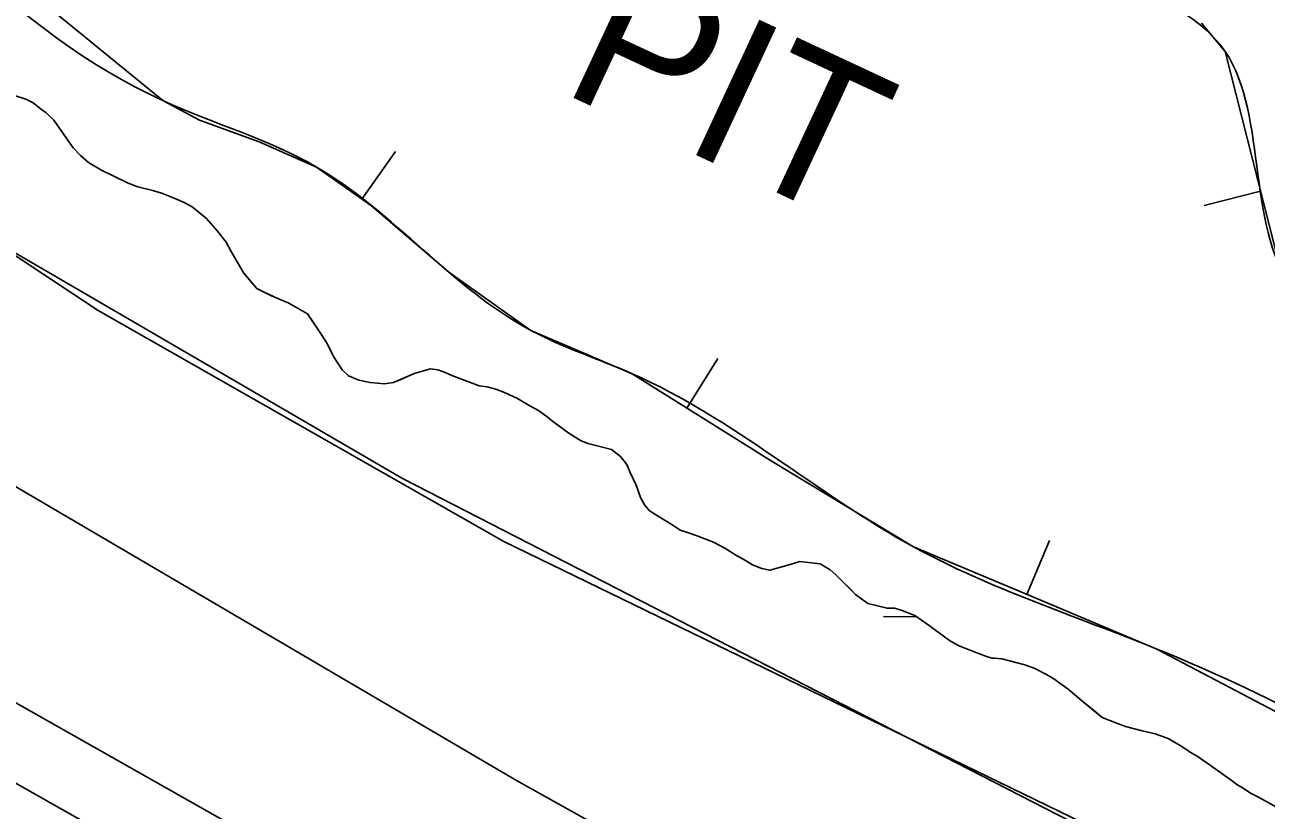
# Model space of a CAD drawing. Extents: x 3161514 to 3199414, y 831166 to 856601.
# Drawn here: x 3194586 to 3195118, y 846555 to 846891 of the extents above; entities that cross this region are included whole.
import ezdxf

# ---------------------------------------------------------------- set-up
doc = ezdxf.new("R2010")
doc.units = 0
for name, color, linetype in [('V-BORW-IDEN', 7, 'Continuous'), ('V-BORW-LINE', 7, 'Continuous'), ('V-LEVE-TOET', 7, 'Continuous'), ('V-SITE-VEGE', 7, 'Continuous'), ('V-SURV-LINE', 7, 'Continuous'), ('V-TOPO-SHOR', 7, 'Continuous'), ('V-WETL-SWMP', 7, 'Continuous')]:
    doc.layers.add(name, color=color, linetype=linetype)

msp = doc.modelspace()

# ---------------------------------------------------------------- linework, layer by layer
at = {"layer": 'V-BORW-LINE'}
for p, q in [((3194730.68, 846816.36), (3194745.14, 846836.75)), ((3195115.75, 846819.81), (3195091.53, 846813.64)), ((3194869.89, 846726.88), (3194883.18, 846748.06)), ((3195015.64, 846647.06), (3195025.3, 846670.12))]:
    msp.add_line(p, q, dxfattribs=at)
for points in [[(3194562.36, 846926.25), (3194645.36, 846858.6), (3194661.1, 846850.15), (3194686.66, 846840.89), (3194711.29, 846830.1), (3194734.73, 846813.49), (3194767.9, 846785.12), (3194803.13, 846760.09), (3194824.78, 846750.83), (3194846.45, 846741.59), (3194906.42, 846703.97), (3194967.03, 846667.42), (3195019.17, 846645.58), (3195071.3, 846623.62), (3195144.73, 846585.06)], [(3195124.14, 846786.84), (3195100.54, 846879.65), (3195090.36, 846891.75)]]:
    msp.add_lwpolyline(points, dxfattribs=at)
for points in [[(3194602.88, 847069.85), (3194575.87, 847110.17), (3194547.03, 847120.68), (3194457.58, 847119.19), (3194366.45, 847145.63), (3194258, 847192.86), (3194228.15, 847223.95), (3194227.62, 847247.86), (3194321.38, 847251.47), (3194333.12, 847328.21), (3194340.14, 847375.18), (3194332.7, 847406.95), (3194296.3, 847413.53), (3194262.11, 847433.52), (3194215.71, 847445.62), (3194145.95, 847449.24), (3194103.95, 847498.28), (3194084.11, 847504.72), (3194049.94, 847507.61), (3194007.97, 847494.32), (3194008.4, 847478.79), (3193996.03, 847456.37), (3193997.01, 847423.89), (3193978.52, 847389.56), (3193990.09, 847331.44), (3193948.4, 847301.13), (3193955.13, 847275.83), (3193969.39, 847253.56), (3194023.81, 847249.86), (3194123.13, 847223.18), (3194170.45, 847198.88), (3194298.6, 847102.54), (3194359.03, 847068.97), (3194377.1, 847062.6), (3194480.07, 846995.23), (3194645.36, 846858.6), (3194711.29, 846830.1), (3194803.13, 846760.09), (3194846.45, 846741.59), (3194967.03, 846667.42), (3195071.3, 846623.62), (3195217.07, 846544.55), (3195322.98, 846476), (3195428.75, 846443.06), (3195566.51, 846379.66), (3195648.42, 846343.02), (3195715.01, 846322.25), (3195727.93, 846327.72), (3195733.54, 846331.37)], [(3195212.14, 846712.14), (3195199.33, 846733.38), (3195222.73, 846751.73), (3195285.11, 846770.62), (3195285.3, 846797.06), (3195274.55, 846810.19), (3195214.59, 846825.05), (3195182.35, 846821.24), (3195168.88, 846810.68), (3195172.37, 846770.52), (3195145.1, 846765.54), (3195131.99, 846774.8), (3195100.54, 846879.65), (3194989.74, 846958.1), (3194992.6, 846998.35), (3195009.19, 847005.17), (3195052.21, 846983.68), (3195100.79, 846999.17), (3195094.37, 847062.55), (3195108.13, 847156.4), (3195095.57, 847198.86), (3195066.98, 847191.47), (3195033.69, 847181.27), (3194992.38, 847151.65), (3194949.38, 847071.68), (3194971.98, 846998.48), (3194963.32, 846989.31), (3194906.17, 847001.5), (3194857.52, 846984.26), (3194836.61, 846990.39), (3194775.77, 847044.42), (3194738.67, 847042.4), (3194693.08, 847063.73), (3194634.13, 847049.01), (3194602.88, 847069.85), (3194603.81, 847068.67)]]:
    msp.add_spline(points, degree=3, dxfattribs=at)
at = {"layer": 'V-LEVE-TOET'}
msp.add_lwpolyline([(3193404.86, 847427.24), (3193527.89, 847325.6), (3193649.29, 847229.77), (3193719.24, 847185.35), (3193763.87, 847155.6), (3193799.79, 847137.63), (3193847.07, 847108.61), (3193910.45, 847071.39), (3194020.18, 847012.19), (3194175.21, 846928.72), (3194351.66, 846834.44), (3194473.32, 846757.13), (3194796.93, 846567.34), (3195030.22, 846437.03), (3195186.65, 846358.16), (3195366.98, 846264.24), (3195469.06, 846215.06)], dxfattribs=at)
at = {"layer": 'V-SITE-VEGE'}
for points in [[(3195575.91, 846284.33), (3195564.29, 846288.19), (3195557.91, 846292.57), (3195555.02, 846298.5), (3195550.89, 846316.08), (3195548.69, 846319.48), (3195545.19, 846321.78), (3195540.97, 846322.92), (3195535.58, 846323.2), (3195509.28, 846320.9), (3195490.51, 846323.74), (3195477.5, 846327.75), (3195451.53, 846340.69), (3195431.49, 846346.23), (3195273.75, 846423.67), (3195061.08, 846536.08), (3194748.11, 846696.66), (3194575.57, 846797.02), (3194354.88, 846961.61), (3194210.43, 847057.96)], [(3194581.44, 846860.97), (3194586.73, 846859.15), (3194589.9, 846857.59), (3194592.82, 846855.23), (3194595.47, 846853.39), (3194598.66, 846850.24), (3194603.98, 846842.62), (3194606.91, 846838.41), (3194610.09, 846834.99), (3194613.54, 846832.11), (3194618.84, 846828.97), (3194624.13, 846826.36), (3194630.49, 846823.23), (3194634.72, 846821.67), (3194641.06, 846820.12), (3194645.3, 846818.83), (3194650.32, 846816.74), (3194654.56, 846814.92), (3194658, 846813.09), (3194664.1, 846808.11), (3194668.88, 846802.59), (3194672.6, 846797.86), (3194674.74, 846793.91), (3194678.21, 846787.86), (3194680.07, 846784.7), (3194685.65, 846778.14), (3194689.1, 846776.31), (3194692, 846775), (3194694.92, 846773.7), (3194699.15, 846771.88), (3194702.33, 846770.05), (3194707.36, 846767.17), (3194709.49, 846764.02), (3194713.75, 846757.7), (3194715.88, 846754.29)], [(3194715.88, 846754.29), (3194718.55, 846749.02), (3194722.28, 846743.23), (3194724.94, 846740.61), (3194729.43, 846738.79), (3194734.19, 846737.76), (3194740.26, 846737.26), (3194744.22, 846737.81), (3194747.38, 846739.15), (3194750.54, 846740.49), (3194753.44, 846741.83), (3194760.03, 846743.71), (3194763.2, 846743.2), (3194766.37, 846742.16), (3194769.28, 846740.86), (3194773.78, 846739.04), (3194780.93, 846736.43), (3194784.36, 846735.93), (3194788.06, 846734.89), (3194791.76, 846733.59), (3194797.32, 846730.98), (3194802.62, 846727.84), (3194806.32, 846725.75), (3194810.04, 846723.14), (3194812.43, 846721.04), (3194815.08, 846719.21), (3194819.32, 846716.06), (3194824.35, 846712.92), (3194827.52, 846711.62), (3194832.02, 846710.59), (3194837.57, 846709.04), (3194841.55, 846706.16), (3194844.21, 846702.74), (3194845.54, 846699.58), (3194848.22, 846693.79), (3194850.1, 846688.52), (3194851.7, 846685.36), (3194853.82, 846682.99), (3194857.27, 846680.64), (3194863.89, 846676.71), (3194867.07, 846674.62), (3194871.04, 846673.32), (3194873.95, 846672.28), (3194881.35, 846669.42), (3194886.12, 846666.81), (3194891.15, 846663.67), (3194894.07, 846662.1), (3194898.04, 846659.75), (3194902.01, 846658.18), (3194905.45, 846657.41), (3194909.66, 846658.49), (3194914.14, 846659.84), (3194918.36, 846661.18), (3194927.08, 846660.18), (3194931.32, 846657.56), (3194933.7, 846655.46), (3194936.36, 846652.83), (3194939.81, 846649.42), (3194942.2, 846647.06), (3194947.5, 846643.13), (3194955.7, 846641.07), (3194958.86, 846641.08), (3194961.77, 846640.31), (3194967.59, 846637.96), (3194973.69, 846633.77), (3194976.08, 846631.94), (3194979.79, 846629.32), (3194982.44, 846627.22), (3194986.15, 846625.13), (3194994.08, 846622.01), (3194998.32, 846620.45), (3195000.7, 846619.67), (3195001.75, 846619.68), (3195004.92, 846619.43), (3195014.7, 846616.85), (3195018.94, 846615.29), (3195023.96, 846612.68), (3195027.14, 846610.84), (3195033.24, 846606.39), (3195039.87, 846600.89), (3195044.65, 846596.95), (3195047.83, 846594.33), (3195054.44, 846591.73), (3195057.88, 846590.43), (3195065.02, 846588.62), (3195070.57, 846587.33), (3195076.13, 846585.25), (3195078.78, 846583.68), (3195081.95, 846581.85), (3195085.93, 846579.23), (3195088.58, 846577.67), (3195092.82, 846574.79), (3195099.18, 846570.33), (3195103.15, 846567.45), (3195105.54, 846565.62), (3195108.19, 846564.05), (3195111.37, 846561.95), (3195114.81, 846560.12), (3195122.49, 846555.94)]]:
    msp.add_lwpolyline(points, dxfattribs=at)
at = {"layer": 'V-SURV-LINE'}
for points in [[(3193815.79, 847034.51), (3195009.58, 846358.79)], [(3194994.81, 846332.68), (3193801.02, 847008.4)]]:
    msp.add_lwpolyline(points, dxfattribs=at)
at = {"layer": 'V-TOPO-SHOR'}
for points in [[(3194581.44, 846860.97), (3194586.73, 846859.15), (3194589.9, 846857.59), (3194592.82, 846855.23), (3194595.47, 846853.39), (3194598.66, 846850.24), (3194603.98, 846842.62), (3194606.91, 846838.41), (3194610.09, 846835), (3194613.54, 846832.11), (3194618.84, 846828.97), (3194624.13, 846826.36), (3194630.49, 846823.23), (3194634.72, 846821.67), (3194641.06, 846820.12), (3194645.29, 846818.83), (3194650.32, 846816.74), (3194654.56, 846814.92), (3194658, 846813.09), (3194664.1, 846808.11), (3194668.88, 846802.59), (3194672.6, 846797.86), (3194674.74, 846793.91), (3194678.21, 846787.86), (3194680.07, 846784.7), (3194685.65, 846778.14), (3194689.1, 846776.31), (3194692, 846775), (3194694.92, 846773.7), (3194699.15, 846771.88), (3194702.33, 846770.05), (3194707.36, 846767.17), (3194709.49, 846764.02), (3194713.75, 846757.7), (3194715.88, 846754.29)], [(3194715.88, 846754.29), (3194718.55, 846749.02), (3194722.28, 846743.23), (3194724.94, 846740.61), (3194729.43, 846738.79), (3194734.19, 846737.76), (3194740.26, 846737.26), (3194744.22, 846737.81), (3194747.38, 846739.15), (3194750.54, 846740.49), (3194753.44, 846741.83), (3194760.03, 846743.71), (3194763.2, 846743.2), (3194766.37, 846742.16), (3194769.28, 846740.86), (3194773.78, 846739.04), (3194780.93, 846736.43), (3194784.36, 846735.93), (3194788.06, 846734.89), (3194791.76, 846733.59), (3194797.32, 846730.98), (3194802.62, 846727.84), (3194806.33, 846725.75), (3194810.04, 846723.14), (3194812.43, 846721.04), (3194815.08, 846719.21), (3194819.32, 846716.06), (3194824.35, 846712.92), (3194827.52, 846711.62), (3194832.02, 846710.59), (3194837.57, 846709.04), (3194841.55, 846706.16), (3194844.21, 846702.74), (3194845.54, 846699.58), (3194848.22, 846693.79), (3194850.1, 846688.52), (3194851.7, 846685.35), (3194853.82, 846682.99), (3194857.27, 846680.64), (3194863.89, 846676.71), (3194867.07, 846674.62), (3194871.04, 846673.32), (3194873.95, 846672.28), (3194881.35, 846669.42), (3194886.12, 846666.81), (3194891.15, 846663.67), (3194894.07, 846662.1), (3194898.04, 846659.75), (3194902.01, 846658.18), (3194905.45, 846657.41), (3194909.66, 846658.49), (3194914.14, 846659.84), (3194918.36, 846661.18), (3194927.08, 846660.18), (3194931.32, 846657.56), (3194933.7, 846655.46), (3194936.36, 846652.83), (3194939.81, 846649.42), (3194942.2, 846647.06), (3194947.5, 846643.13), (3194955.7, 846641.07), (3194958.86, 846641.08), (3194961.77, 846640.31), (3194967.59, 846637.96), (3194973.69, 846633.77), (3194976.08, 846631.94), (3194979.79, 846629.32), (3194982.44, 846627.22), (3194986.15, 846625.13), (3194994.08, 846622.01), (3194998.32, 846620.45), (3195000.7, 846619.67), (3195001.75, 846619.68), (3195004.92, 846619.43), (3195014.7, 846616.85), (3195018.94, 846615.29), (3195023.96, 846612.68), (3195027.14, 846610.84), (3195033.24, 846606.39), (3195039.87, 846600.89), (3195044.65, 846596.95), (3195047.83, 846594.33), (3195054.44, 846591.73), (3195057.88, 846590.43), (3195065.02, 846588.62), (3195070.57, 846587.33), (3195076.13, 846585.25), (3195078.78, 846583.68), (3195081.95, 846581.85), (3195085.93, 846579.23), (3195088.58, 846577.67), (3195092.82, 846574.79), (3195099.18, 846570.33), (3195103.15, 846567.45), (3195105.54, 846565.62), (3195108.19, 846564.05), (3195111.37, 846561.95), (3195114.81, 846560.12), (3195122.49, 846555.94)]]:
    msp.add_lwpolyline(points, dxfattribs=at)
at = {"layer": 'V-WETL-SWMP'}
msp.add_line((3194954.2, 846637.51), (3194968.32, 846637.47), dxfattribs=at)
for points in [[(3194207.97, 847061.05), (3194258.89, 847030.67), (3194425.13, 846910.27), (3194500.28, 846846.27), (3194617.73, 846768.67), (3194791.48, 846669.67), (3195054.54, 846541.9), (3195314.83, 846399.58), (3195460.17, 846315.44), (3195561.54, 846262.29), (3195640.01, 846219.21), (3195693.38, 846199.28), (3195745.63, 846189.48), (3195868.03, 846154.1), (3195926.7, 846128.4), (3196049.71, 846069.68), (3196155.3, 846030.81)], [(3194841.55, 846706.15), (3194837.57, 846709.04), (3194832.02, 846710.59), (3194827.53, 846711.62), (3194824.35, 846712.92), (3194819.32, 846716.06), (3194815.08, 846719.2), (3194812.43, 846721.04), (3194810.04, 846723.14), (3194806.33, 846725.76), (3194802.62, 846727.85), (3194797.32, 846730.98), (3194791.76, 846733.59), (3194788.06, 846734.89), (3194784.36, 846735.93), (3194780.92, 846736.44), (3194773.78, 846739.04), (3194769.28, 846740.86), (3194766.37, 846742.16), (3194763.2, 846743.2), (3194760.03, 846743.71), (3194753.44, 846741.82), (3194750.54, 846740.49), (3194744.22, 846737.81), (3194740.26, 846737.26), (3194734.19, 846737.76), (3194729.43, 846738.79), (3194724.93, 846740.61), (3194722.28, 846743.23), (3194718.55, 846749.02), (3194715.88, 846754.28), (3194713.75, 846757.7), (3194707.36, 846767.17), (3194702.33, 846770.05), (3194699.15, 846771.88), (3194694.92, 846773.7), (3194689.09, 846776.31), (3194685.65, 846778.14), (3194680.07, 846784.7), (3194678.21, 846787.86), (3194674.74, 846793.91), (3194672.6, 846797.86), (3194668.88, 846802.59), (3194664.1, 846808.11), (3194658, 846813.09), (3194654.56, 846814.92), (3194650.32, 846816.74), (3194645.29, 846818.83), (3194641.06, 846820.12), (3194634.72, 846821.67), (3194630.49, 846823.23), (3194618.84, 846828.97), (3194613.54, 846832.11), (3194610.09, 846835), (3194606.91, 846838.41), (3194603.98, 846842.62), (3194598.66, 846850.24), (3194595.47, 846853.39), (3194592.82, 846855.23), (3194589.9, 846857.58), (3194586.73, 846859.15), (3194581.44, 846860.97)], [(3195122.49, 846555.95), (3195114.81, 846560.12), (3195111.37, 846561.95), (3195108.19, 846564.05), (3195105.54, 846565.62), (3195103.15, 846567.45), (3195099.18, 846570.33), (3195092.82, 846574.79), (3195088.58, 846577.67), (3195085.93, 846579.23), (3195081.95, 846581.85), (3195078.78, 846583.68), (3195076.13, 846585.25), (3195070.57, 846587.33), (3195065.02, 846588.62), (3195057.88, 846590.43), (3195054.44, 846591.73), (3195047.83, 846594.33), (3195039.87, 846600.89), (3195033.24, 846606.39), (3195027.14, 846610.84), (3195023.97, 846612.68), (3195018.94, 846615.29), (3195014.7, 846616.85), (3195004.92, 846619.43), (3195001.75, 846619.68), (3195000.7, 846619.67), (3194998.31, 846620.45), (3194994.08, 846622.01), (3194986.15, 846625.13), (3194982.44, 846627.22), (3194979.79, 846629.32), (3194976.08, 846631.94), (3194973.69, 846633.77), (3194967.59, 846637.96), (3194961.77, 846640.31), (3194958.86, 846641.08), (3194955.7, 846641.07), (3194947.5, 846643.13), (3194942.2, 846647.06), (3194933.7, 846655.46), (3194931.32, 846657.56), (3194927.08, 846660.18), (3194918.36, 846661.18), (3194914.14, 846659.84), (3194909.66, 846658.49), (3194905.45, 846657.41), (3194902.01, 846658.19), (3194898.04, 846659.75), (3194894.07, 846662.1), (3194891.16, 846663.67), (3194886.12, 846666.81), (3194881.35, 846669.42), (3194873.95, 846672.28), (3194871.04, 846673.32), (3194867.07, 846674.62), (3194863.89, 846676.71), (3194857.27, 846680.64), (3194853.82, 846682.99), (3194851.7, 846685.36), (3194850.1, 846688.52), (3194848.22, 846693.78), (3194845.54, 846699.58), (3194844.21, 846702.74), (3194841.55, 846706.15)]]:
    msp.add_lwpolyline(points, dxfattribs=at)

# ---------------------------------------------------------------- texts
at = {"layer": 'V-BORW-IDEN'}
msp.add_text('PIT', height=64, rotation=335, dxfattribs=at).set_placement((3194815.02, 846862.69))

doc.saveas('drawing.dxf')
